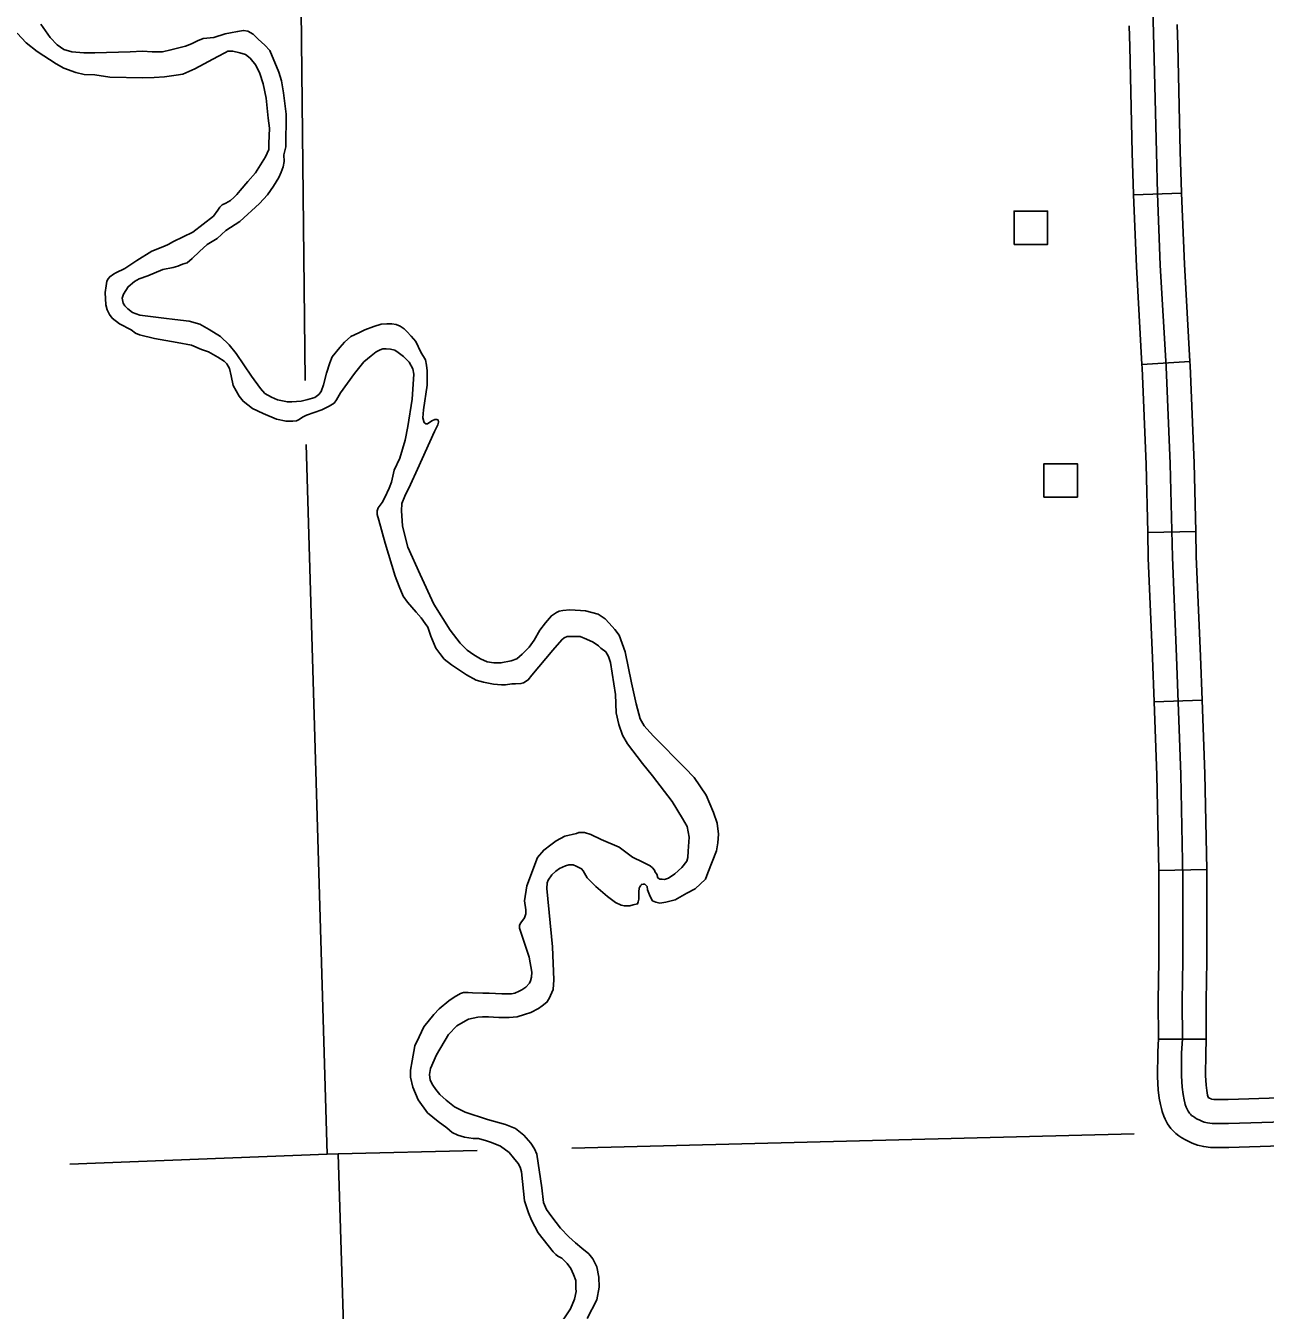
# Model space of a CAD drawing. Extents: x 1084508 to 1142749, y 1057638 to 1093403.
# Drawn here: x 1114434 to 1115649, y 1067462 to 1068721 of the extents above; entities that cross this region are included whole.
import ezdxf

# ---------------------------------------------------------------- set-up
doc = ezdxf.new("R2010")
doc.units = 0
for name, color, linetype in [('Level 32', 7, 'Continuous'), ('Level 35', 7, 'Continuous'), ('Level 4', 7, 'Continuous'), ('Level 5', 7, 'Continuous'), ('Level 56', 7, 'Continuous')]:
    doc.layers.add(name, color=color, linetype=linetype)

msp = doc.modelspace()

# ---------------------------------------------------------------- linework, layer by layer
at = {"layer": 'Level 32'}
for p, q in [((1115520.3, 1068554.7), (1115567.3, 1068556.5)), ((1115528.5, 1068388.7), (1115575.5, 1068391.4)), ((1115534.1, 1068223.9), (1115581.2, 1068225)), ((1115540.5, 1068058), (1115587.6, 1068059.7)), ((1115544.9, 1067892.7), (1115592, 1067893.6)), ((1115544.6, 1067727.4), (1115591.6, 1067727.5))]:
    msp.add_line(p, q, dxfattribs=at)
for points in [[(1115537.8, 1068786.7), (1115540.2, 1068700.8), (1115542.6, 1068596.7)], [(1115516.1, 1068720.6), (1115516.6, 1068700.2), (1115519, 1068596.1), (1115520.3, 1068555.4), (1115520.3, 1068554.7)], [(1115563.1, 1068721.9), (1115563.7, 1068701.4), (1115566.1, 1068597.4), (1115567.3, 1068557), (1115567.3, 1068556.5)], [(1115542.6, 1068596.7), (1115543.8, 1068556.2), (1115546.5, 1068485.8), (1115552.2, 1068386.4), (1115556, 1068291.3), (1115558.3, 1068199.7), (1115562.4, 1068102), (1115566.7, 1067986.7), (1115568.6, 1067884.9), (1115568.5, 1067804.1), (1115568, 1067765.1), (1115568.1, 1067727.4), (1115567.4, 1067714), (1115567.2, 1067691.3), (1115567.9, 1067680.2), (1115568.8, 1067673.3), (1115569.8, 1067667.9), (1115570.4, 1067665.1), (1115570.9, 1067663.4), (1115571.7, 1067660.9), (1115572.5, 1067659.3), (1115573.8, 1067656.7), (1115575.2, 1067654.8), (1115576, 1067653.8), (1115577.2, 1067652.6), (1115578.3, 1067651.9), (1115580.2, 1067650.6), (1115582.1, 1067649.4), (1115584.5, 1067648.3), (1115587.2, 1067647), (1115589.4, 1067646.2), (1115592.9, 1067645.5), (1115597.4, 1067644.9), (1115613.4, 1067644.7), (1115689.5, 1067647)], [(1115520.3, 1068554.7), (1115523, 1068484.6), (1115528.5, 1068388.7)], [(1115567.3, 1068556.5), (1115570.1, 1068486.9), (1115575.5, 1068391.4)], [(1115575.5, 1068391.4), (1115575.8, 1068387.5), (1115579.6, 1068292), (1115581.2, 1068225)], [(1115528.5, 1068388.7), (1115528.7, 1068385.2), (1115532.5, 1068290.5), (1115534.1, 1068223.9)], [(1115534.1, 1068223.9), (1115534.7, 1068198.9), (1115538.9, 1068101.1), (1115540.5, 1068058)], [(1115581.2, 1068225), (1115581.8, 1068200.4), (1115585.9, 1068102.9), (1115587.6, 1068059.7)], [(1115540.5, 1068058), (1115543.2, 1067986.1), (1115544.9, 1067892.7)], [(1115587.6, 1068059.7), (1115590.3, 1067987.4), (1115592, 1067893.6)], [(1115544.9, 1067892.7), (1115545.1, 1067884.7), (1115544.9, 1067804.3), (1115544.5, 1067765.2), (1115544.6, 1067727.4)], [(1115592, 1067893.6), (1115592.2, 1067885.1), (1115592, 1067804), (1115591.6, 1067765), (1115591.6, 1067727.5)], [(1115544.6, 1067728), (1115543.9, 1067714.7), (1115543.7, 1067690.6), (1115544.5, 1067677.9), (1115545.5, 1067669.7), (1115546.8, 1067663.3), (1115547.5, 1067659.6), (1115548.3, 1067656.6), (1115549.9, 1067652), (1115551.3, 1067649), (1115553.6, 1067644.4), (1115556.9, 1067639.9), (1115559, 1067637.6), (1115561.8, 1067634.8), (1115564.6, 1067632.7), (1115567.5, 1067630.7), (1115571.1, 1067628.6), (1115574.4, 1067627), (1115577.8, 1067625.4), (1115582.8, 1067623.5), (1115589, 1067622.2), (1115595.8, 1067621.3), (1115613.6, 1067621.2), (1115664.8, 1067622.7)], [(1115591.6, 1067727.5), (1115591.6, 1067726.8), (1115591, 1067713.3), (1115590.8, 1067691.9), (1115591.4, 1067682.4), (1115592.1, 1067677), (1115592.9, 1067672.5), (1115593.3, 1067670.5), (1115593.4, 1067670.3), (1115593.5, 1067670.1), (1115594.6, 1067669.6), (1115596.2, 1067668.8), (1115596.7, 1067668.7), (1115599.1, 1067668.4), (1115613.1, 1067668.3), (1115663.4, 1067669.8)]]:
    msp.add_lwpolyline(points, dxfattribs=at)
at = {"layer": 'Level 35'}
for points in [[(1114689.5, 1068633.9), (1114686.6, 1068654.8), (1114684.9, 1068666.5), (1114682.3, 1068675.1), (1114673.2, 1068696.2), (1114668.6, 1068701.4), (1114662, 1068707.4), (1114656.9, 1068712.2), (1114651.8, 1068715.1), (1114647.5, 1068716), (1114641.8, 1068714.8), (1114634.9, 1068713.7), (1114629.5, 1068712.5), (1114618.3, 1068709.1), (1114608.1, 1068708.2), (1114602.3, 1068705.7), (1114596.4, 1068702.8), (1114590.6, 1068700.5), (1114576.4, 1068696.8), (1114568.1, 1068695.1), (1114558.1, 1068695.1), (1114548.4, 1068695.7), (1114536.4, 1068695.1), (1114501.8, 1068694), (1114491, 1068694), (1114479.2, 1068695.1), (1114471.3, 1068697.4), (1114464.7, 1068702), (1114457.8, 1068709.1), (1114448.7, 1068722.2)], [(1114599.8, 1068678.4), (1114587.9, 1068673.2), (1114581.5, 1068672), (1114570.1, 1068670.4), (1114559.9, 1068669.8), (1114548.8, 1068669.6), (1114516.4, 1068670.1), (1114501.7, 1068672.3), (1114491.2, 1068672.9), (1114483.2, 1068674.8), (1114471.3, 1068679), (1114463.8, 1068683.1), (1114445.3, 1068695.3), (1114434.5, 1068703.9), (1114425.6, 1068713.3)], [(1114545.5, 1068417.7), (1114541.6, 1068419.4), (1114537.5, 1068422.7), (1114526.1, 1068428.5), (1114518.9, 1068434.1), (1114516.1, 1068437.7), (1114513.9, 1068442.1), (1114512.5, 1068447.1), (1114512, 1068459), (1114512.8, 1068465.7), (1114513.6, 1068470.4), (1114514.8, 1068472.6), (1114516.4, 1068474.5), (1114520, 1068477), (1114522.5, 1068478.4), (1114531.1, 1068482.6), (1114543, 1068490.6), (1114557.7, 1068499.7), (1114569.9, 1068504.4), (1114573.7, 1068506.1), (1114579, 1068509.1), (1114597.8, 1068518.3), (1114618, 1068534.1), (1114622.5, 1068539.9), (1114624.4, 1068542.7), (1114626.6, 1068544.9), (1114630.2, 1068546.8), (1114634.7, 1068549.3), (1114638, 1068552.1), (1114641, 1068555.1), (1114644.1, 1068559), (1114651.8, 1068567.9), (1114659.3, 1068576.5), (1114669, 1068592), (1114672.3, 1068599.2), (1114672.3, 1068605.3), (1114672.9, 1068620.2), (1114671.8, 1068629.9), (1114669.8, 1068649.6), (1114666.8, 1068663.7), (1114663.5, 1068673.7), (1114659.6, 1068682), (1114654, 1068688.9), (1114649.6, 1068692.3), (1114643.8, 1068693.9), (1114637.1, 1068695.6), (1114632.2, 1068695.6), (1114629.9, 1068694.5), (1114622.2, 1068690.3), (1114599.8, 1068678.4)], [(1114723.7, 1068362.2), (1114721.5, 1068359.3), (1114717.5, 1068356.2), (1114710.6, 1068354.2), (1114704, 1068352.5), (1114694.9, 1068351.9), (1114690.6, 1068351.9), (1114680.9, 1068353.9), (1114674.9, 1068356.5), (1114668.6, 1068360.2), (1114664.3, 1068365.1), (1114655.5, 1068377.1), (1114640.3, 1068399.3), (1114633.5, 1068407.9), (1114624.9, 1068415.9), (1114613.8, 1068422.8), (1114604.6, 1068428.2), (1114594.1, 1068431.1), (1114580.1, 1068432.8), (1114569.5, 1068433.9), (1114545.8, 1068436.8), (1114538.7, 1068439.4), (1114534.1, 1068443.1), (1114531.2, 1068446.2), (1114529.5, 1068448.8), (1114528.4, 1068453.6), (1114529.8, 1068457.4), (1114534.4, 1068464.8), (1114540.7, 1068469.9), (1114545.2, 1068472.5), (1114553.8, 1068475.6), (1114568.4, 1068481.6), (1114578.4, 1068483.6), (1114583.2, 1068484.8), (1114587.8, 1068486.8), (1114592.4, 1068488.2), (1114597.2, 1068492.5), (1114604.3, 1068499.4), (1114611.8, 1068506.2), (1114621.8, 1068512.2), (1114630.3, 1068519.9), (1114643.8, 1068528.8), (1114663.2, 1068546.5), (1114670.9, 1068554.8), (1114676.9, 1068563.4), (1114682.3, 1068571.7), (1114684.6, 1068577.1), (1114686.3, 1068582.2), (1114687.5, 1068587.4), (1114687.2, 1068594.2), (1114688.9, 1068601.9), (1114689.5, 1068633.9)], [(1114820.7, 1068182.8), (1114808.5, 1068209.5), (1114806.1, 1068219.6), (1114803.3, 1068230.6), (1114802.5, 1068245.2), (1114802.9, 1068252.4), (1114805.7, 1068259.7), (1114811.4, 1068271.1), (1114818.2, 1068286.1), (1114834.8, 1068322.8), (1114838, 1068329.6), (1114838.6, 1068332.2), (1114838.3, 1068334.2), (1114837.1, 1068334.8), (1114835.1, 1068334.8), (1114832.3, 1068333.3), (1114830.8, 1068332.5), (1114829.4, 1068331.3), (1114828, 1068330.5), (1114826.3, 1068330.5), (1114824.8, 1068331.6), (1114824.3, 1068332.8), (1114823.4, 1068336.2), (1114824, 1068344.2), (1114827.7, 1068368.2), (1114827.7, 1068377.1), (1114827.7, 1068382.5), (1114827.1, 1068387.9), (1114826, 1068393.1), (1114821.4, 1068400.5), (1114816.6, 1068411.1), (1114812, 1068416.5), (1114807.7, 1068420.8), (1114804.9, 1068423.6), (1114801.1, 1068426.2), (1114797.1, 1068427.9), (1114792.9, 1068428.5), (1114788, 1068428.5), (1114782.6, 1068428.2), (1114775.4, 1068425.9), (1114766.6, 1068422.5), (1114760.6, 1068419.6), (1114752.9, 1068415.9), (1114746.6, 1068410.5), (1114742, 1068405.3), (1114734.6, 1068396.2), (1114732.3, 1068390.2), (1114728.9, 1068380.2), (1114726, 1068368.8), (1114723.7, 1068362.2)], [(1114779.5, 1068248.2), (1114783.4, 1068253.4), (1114786.1, 1068258.2), (1114790.3, 1068267.3), (1114792.8, 1068273.4), (1114795.3, 1068285), (1114800.8, 1068296.7), (1114806.1, 1068314.4), (1114808.8, 1068327.7), (1114813, 1068354.6), (1114814.6, 1068379.2), (1114813.5, 1068384.2), (1114809.9, 1068390.9), (1114804.4, 1068396.4), (1114799.1, 1068400.3), (1114795.8, 1068402.5), (1114791.7, 1068403.6), (1114787.5, 1068403.9), (1114784.2, 1068403.9), (1114781.4, 1068403), (1114777.5, 1068401.1), (1114772.6, 1068397.2), (1114765.6, 1068391.1), (1114756.2, 1068379.8), (1114742.7, 1068360.9), (1114738.8, 1068354), (1114736.3, 1068350.7), (1114731.6, 1068347.6), (1114724.4, 1068344), (1114709.4, 1068339), (1114705.3, 1068337.1), (1114702.2, 1068334.6), (1114699.5, 1068333.5), (1114695.9, 1068333), (1114689.2, 1068333), (1114679.8, 1068334.9), (1114666.8, 1068340.7), (1114656.5, 1068345.4), (1114647.1, 1068352.6), (1114643.2, 1068357.6), (1114637.4, 1068368.1), (1114635.5, 1068377.6), (1114633.8, 1068384.8), (1114631.1, 1068389.2), (1114628.6, 1068392), (1114622.5, 1068395.8), (1114613.3, 1068401.1), (1114606.4, 1068403.3), (1114596.7, 1068407.5), (1114582.6, 1068410), (1114560.2, 1068414.1), (1114545.5, 1068417.7)], [(1115038.7, 1067997.7), (1115024, 1068016.9), (1115019.3, 1068025.4), (1115015.4, 1068035.7), (1115012.9, 1068047.3), (1115012.4, 1068065.3), (1115007.4, 1068096.4), (1115005.4, 1068102.5), (1115002.7, 1068106.9), (1114998, 1068110.5), (1114995.7, 1068113), (1114990.5, 1068116.3), (1114983.8, 1068119.4), (1114977.5, 1068121.9), (1114971.9, 1068121.9), (1114968.6, 1068122.1), (1114965, 1068121.9), (1114962, 1068120.7), (1114959.5, 1068118.8), (1114950.9, 1068108.6), (1114930.1, 1068084.2), (1114926.8, 1068079.5), (1114922.1, 1068076.7), (1114919.6, 1068075.9), (1114914.1, 1068075.6), (1114910.5, 1068075.6), (1114904.4, 1068074.8), (1114900.5, 1068074.5), (1114892.5, 1068075.3), (1114882.8, 1068077.3), (1114875.6, 1068079.2), (1114866.2, 1068084.5), (1114851.5, 1068094.1), (1114844.3, 1068099.7), (1114840.1, 1068105.2), (1114836.2, 1068110.5), (1114831.3, 1068122.4), (1114828.2, 1068131), (1114825.7, 1068134.6), (1114821.6, 1068140.4), (1114816.9, 1068146), (1114808.3, 1068155.7), (1114804.1, 1068161.7), (1114800.2, 1068170.9), (1114796.1, 1068181.1), (1114786.4, 1068213.6), (1114780.3, 1068236), (1114778.6, 1068241.5), (1114778.6, 1068245.1), (1114779.5, 1068248.2)], [(1115055.9, 1067860.8), (1115061.5, 1067861.6), (1115070.9, 1067864), (1115077.7, 1067867.7), (1115082.2, 1067870.5), (1115090.3, 1067874.6), (1115100.4, 1067884.3), (1115102.8, 1067890.4), (1115111.3, 1067911.8), (1115112.5, 1067919.9), (1115113.4, 1067928.4), (1115112.1, 1067939), (1115108.5, 1067949.5), (1115101.2, 1067966.5), (1115089.5, 1067983.9), (1115080.2, 1067993.2), (1115049.8, 1068024), (1115045.8, 1068028.1), (1115040.5, 1068034.6), (1115036.4, 1068041.4), (1115032.4, 1068056), (1115027.9, 1068076.7), (1115021.9, 1068107), (1115015.8, 1068123.2), (1115011.7, 1068128.9), (1115006.1, 1068135), (1115002, 1068139.4), (1114995.2, 1068143.9), (1114983, 1068147.1), (1114978.1, 1068147.5), (1114967.6, 1068148), (1114960.7, 1068147.5), (1114957.1, 1068146.7), (1114954.3, 1068145.5), (1114949.4, 1068142.3), (1114943.7, 1068135.4), (1114938.1, 1068128.1), (1114932.4, 1068118.4), (1114927.5, 1068111.5), (1114920.7, 1068104.6), (1114915.4, 1068100.2), (1114910.1, 1068098.1), (1114900, 1068096.1), (1114893.1, 1068096.1), (1114886.3, 1068097.3), (1114879.8, 1068100.2), (1114873.3, 1068104.2), (1114866.8, 1068108.7), (1114859.9, 1068115.6), (1114850.2, 1068128.1), (1114834, 1068153.6), (1114820.7, 1068182.8)], [(1114927.6, 1067807.7), (1114918.2, 1067836.2), (1114918.2, 1067839), (1114919.3, 1067841.5), (1114922.9, 1067846.2), (1114924.3, 1067850.1), (1114924.3, 1067854), (1114923.2, 1067862.8), (1114925.4, 1067877.8), (1114935.7, 1067905.5), (1114942, 1067912.7), (1114948.9, 1067918), (1114954.2, 1067921.8), (1114962.5, 1067926.3), (1114974.1, 1067929), (1114976.4, 1067929.9), (1114981.9, 1067929.9), (1114988, 1067927.9), (1114998.2, 1067923.2), (1115016, 1067915.5), (1115029, 1067905.8), (1115039.2, 1067900.8), (1115046.4, 1067897.2), (1115048.4, 1067895.2), (1115050.6, 1067893), (1115051.1, 1067891.1), (1115052.8, 1067889.1), (1115053.9, 1067885.5), (1115055.8, 1067884.2), (1115058, 1067884.2), (1115060.3, 1067883.9), (1115064.4, 1067885.3), (1115070.5, 1067889.4), (1115077.4, 1067895.5), (1115082.1, 1067901.9), (1115083.2, 1067905.5), (1115083.5, 1067911.6), (1115084.4, 1067925.4), (1115082.7, 1067935.7), (1115078, 1067943.7), (1115068, 1067960.3), (1115048.4, 1067985.6), (1115038.7, 1067997.7)], [(1114915.8, 1067749.4), (1114923.1, 1067751.5), (1114929.2, 1067753.5), (1114936.9, 1067757.5), (1114940.5, 1067760), (1114945, 1067763.6), (1114947.4, 1067767.3), (1114951, 1067776.2), (1114951.8, 1067785.5), (1114950.6, 1067817.9), (1114945, 1067875), (1114945.4, 1067880.7), (1114946.2, 1067883.1), (1114949.8, 1067888.3), (1114953.9, 1067892), (1114957.5, 1067894.8), (1114963.2, 1067897.3), (1114966.4, 1067898.1), (1114970.9, 1067898.1), (1114973.7, 1067896.9), (1114979, 1067894.4), (1114980.6, 1067892.4), (1114984.6, 1067885.5), (1114993.1, 1067877), (1115004.5, 1067867.3), (1115012.2, 1067861.2), (1115017.8, 1067858.8), (1115021.1, 1067858), (1115026.3, 1067858), (1115029.6, 1067859.2), (1115034, 1067860), (1115034.4, 1067862), (1115035.2, 1067864.5), (1115035.2, 1067868.5), (1115035.2, 1067870.9), (1115035.2, 1067871.7), (1115035.6, 1067875.4), (1115036, 1067876.6), (1115036.8, 1067877.8), (1115037.7, 1067878.6), (1115037.7, 1067879), (1115039.7, 1067879.4), (1115040.9, 1067879.4), (1115041.7, 1067878.6), (1115043.3, 1067877), (1115043.7, 1067873.8), (1115046.2, 1067867.3), (1115048.6, 1067862.8), (1115051.8, 1067861.6), (1115055.9, 1067860.8)], [(1114951.2, 1067519), (1114936.5, 1067537.6), (1114929.8, 1067550.1), (1114927.1, 1067557.3), (1114922.9, 1067568.9), (1114920.1, 1067597.4), (1114918.8, 1067601.9), (1114916.8, 1067605.7), (1114912.4, 1067611), (1114908, 1067616.3), (1114899.4, 1067622.6), (1114890.8, 1067626.2), (1114885.8, 1067627.9), (1114877.8, 1067630.1), (1114872.8, 1067630.1), (1114864.2, 1067631.2), (1114857.8, 1067633.2), (1114852, 1067635.9), (1114847, 1067640.4), (1114838.5, 1067646.7), (1114827.9, 1067655.3), (1114818.8, 1067667.8), (1114813.5, 1067680.3), (1114811.3, 1067690), (1114811.3, 1067696.9), (1114813, 1067706), (1114815.5, 1067720.7), (1114819.9, 1067729.6), (1114824.3, 1067739.5), (1114834, 1067751.7), (1114839.3, 1067757), (1114848.7, 1067764.8), (1114854.2, 1067768.6), (1114860.3, 1067772), (1114863.4, 1067773.1), (1114867.8, 1067773.1), (1114872.2, 1067772.8), (1114882.2, 1067772.5), (1114888.3, 1067772.5), (1114894.7, 1067772), (1114900.8, 1067771.7), (1114905.2, 1067771.7), (1114910.2, 1067771.7), (1114913.5, 1067772.5), (1114917.9, 1067774.5), (1114920.4, 1067775.8), (1114924.3, 1067778.3), (1114927.9, 1067782.2), (1114929, 1067784.7), (1114929.8, 1067788), (1114930.4, 1067793), (1114927.6, 1067807.7)], [(1114984.6, 1067453.8), (1114993.9, 1067472), (1114996.4, 1067484.2), (1114996, 1067494.3), (1114993.9, 1067504.4), (1114989.9, 1067512.1), (1114986.2, 1067517), (1114979.4, 1067522.6), (1114972.9, 1067527.9), (1114966.4, 1067533.6), (1114958.3, 1067542.1), (1114949.8, 1067553.4), (1114944.6, 1067560.3), (1114941.7, 1067567.2), (1114940.1, 1067581.8), (1114935.2, 1067614.6), (1114932.8, 1067619.8), (1114929.2, 1067625.5), (1114922.3, 1067633.2), (1114914.2, 1067639.7), (1114904.5, 1067643.7), (1114886.7, 1067648.6), (1114864.8, 1067655.9), (1114854.3, 1067661.1), (1114846.2, 1067667.6), (1114840.1, 1067673.3), (1114836.1, 1067678.2), (1114833.2, 1067682.2), (1114830.4, 1067687.1), (1114830, 1067692.7), (1114830.8, 1067698.8), (1114836.9, 1067712.2), (1114848.6, 1067732), (1114856.7, 1067740.5), (1114862.8, 1067744.2), (1114868, 1067747), (1114877.4, 1067749), (1114881.8, 1067749.4), (1114887.9, 1067749.4), (1114892.7, 1067749), (1114898, 1067748.6), (1114904.1, 1067748.6), (1114908.1, 1067748.6), (1114915.8, 1067749.4)], [(1114955.3, 1067444.2), (1114968.3, 1067463.1), (1114972.2, 1067472.5), (1114973.6, 1067480), (1114973.3, 1067483), (1114973.3, 1067491), (1114971.1, 1067496.9), (1114968.6, 1067502.7), (1114965, 1067507.7), (1114959.5, 1067512.9), (1114955.6, 1067514.6), (1114953.9, 1067516.3), (1114951.2, 1067519)]]:
    msp.add_lwpolyline(points, dxfattribs=at)
at = {"layer": 'Level 4'}
for points in [[(1115520.7, 1067634.6), (1114969.5, 1067620.7)], [(1114876.5, 1067618.4), (1114740.4, 1067614.9), (1114729.7, 1067614.7), (1114477.2, 1067604.8)]]:
    msp.add_lwpolyline(points, dxfattribs=at)
at = {"layer": 'Level 5'}
for points in [[(1114708, 1068372.9), (1114698.4, 1069250.9)], [(1114729.7, 1067614.7), (1114709, 1068310.3)], [(1114740.4, 1067614.9), (1114766.8, 1066764.2)]]:
    msp.add_lwpolyline(points, dxfattribs=at)
at = {"layer": 'Level 56'}
for points in [[(1115403.1, 1068506.2), (1115403.1, 1068538.9), (1115435.9, 1068538.9), (1115435.9, 1068506.2)], [(1115432.4, 1068258.6), (1115432.4, 1068291.3), (1115465.2, 1068291.3), (1115465.2, 1068258.6)]]:
    msp.add_lwpolyline(points, close=True, dxfattribs=at)

doc.saveas('drawing.dxf')
